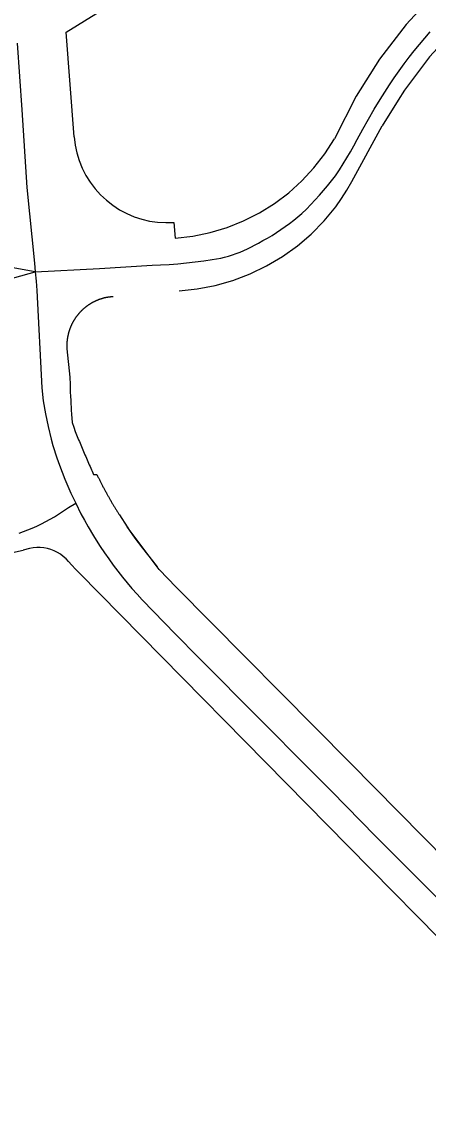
# Model space of a CAD drawing. Extents: x -2233 to 187241, y 4582 to 150524.
# Drawn here: x 107590 to 108204, y 55651 to 57300 of the extents above; entities that cross this region are included whole.
import ezdxf

# ---------------------------------------------------------------- set-up
doc = ezdxf.new("R2010")
doc.units = 0
doc.layers.add('GE_X_CL_2000', color=7, linetype='Continuous')
doc.layers.add('RW_X_Fee_RW', color=7, linetype='Continuous')

msp = doc.modelspace()

# ---------------------------------------------------------------- linework, layer by layer
at = {"layer": 'GE_X_CL_2000'}
for points in [[(107610.7, 56922.7), (107707.9, 56928.1), (107787, 56932.7), (107800, 56933.2), (107813, 56934), (107826.1, 56935), (107839.1, 56936.3), (107852, 56937.8), (107865, 56939.5), (107877.9, 56941.5), (107890.7, 56943.7), (107896.7, 56945.1), (107902.6, 56946.7), (107908.5, 56948.5), (107914.3, 56950.4), (107920, 56952.6), (107931.2, 56957.5), (107948, 56966.2), (107954.4, 56970), (107961.4, 56973.8), (107968.3, 56977.9), (107975, 56982.1), (107981.7, 56986.5), (107988.3, 56991.1), (107994.7, 56995.8), (108001, 57000.8), (108007.2, 57005.8), (108013.3, 57011.1), (108020.2, 57017.6), (108033.5, 57031.3), (108039.9, 57038.3), (108046.2, 57045.4), (108052.3, 57052.8), (108058.3, 57060.2), (108064.1, 57067.8), (108070, 57076.6), (108075.8, 57085.6), (108081.3, 57094.7), (108086.7, 57103.9), (108091.9, 57113.2), (108096.8, 57122.6), (108105.3, 57137.9), (108113.9, 57153), (108122.7, 57168.1), (108131.7, 57183.1), (108138.5, 57194.1), (108145.5, 57205), (108152.7, 57215.7), (108160.2, 57226.3), (108167.8, 57236.8), (108175.3, 57246.7), (108183, 57256.4), (108190.9, 57266), (108199, 57275.5), (108207.3, 57284.8)], [(107583.4, 57268.1), (107590.4, 57167.4), (107597.7, 57050), (107609.4, 56935.7), (107610.7, 56922.7)], [(107610.7, 56922.7), (107579.9, 56928.2), (107513.3, 56930.6), (107452.6, 56926.6), (107425.5, 56924.8), (107398.4, 56922.7), (107370.5, 56920.2)], [(107509, 56894.9), (107610.7, 56922.7)], [(107610.7, 56922.7), (107612.1, 56909), (107612.8, 56894.5), (107620.3, 56747.7), (107622.7, 56728.1), (107625.9, 56708.7), (107629.9, 56689.4), (107634.7, 56670.3), (107637.4, 56660.9), (107643.3, 56642.1), (107647.2, 56631.3), (107651.2, 56620.6), (107655.4, 56609.9), (107659.9, 56599.4), (107664.5, 56588.9), (107671.7, 56573.8)], [(107586.1, 56528.4), (107599.2, 56533.5), (107606.1, 56536.3), (107613.1, 56539.4), (107619.9, 56542.7), (107626.6, 56546.1), (107633.2, 56549.7), (107639.8, 56553.5), (107650.3, 56560.5), (107660.9, 56567.2), (107671.7, 56573.8)], [(107671.7, 56573.8), (107679.6, 56558), (107685.1, 56548), (107690.7, 56538), (107698.4, 56524.8), (107702.5, 56518.2), (107708.7, 56508.6), (107715.1, 56499.1), (107721.7, 56489.7), (107728.5, 56480.4), (107735.3, 56471.4), (107742.3, 56462.4), (107749.4, 56453.6), (107756.7, 56445), (107764.3, 56436.5), (107771.9, 56428.1), (107822.5, 56376.3), (107857.4, 56340.8), (107892.5, 56305.6), (107915.4, 56282.1), (108058.1, 56139.3), (108124.5, 56071.4), (108190.2, 56006.2), (108257.7, 55938.3)]]:
    msp.add_lwpolyline(points, dxfattribs=at)
at = {"layer": 'RW_X_Fee_RW'}
for p, q in [((107657.4, 57284.7), (107729.6, 57329.3)), ((107669.6, 57126.3), (107657.4, 57284.7)), ((108095.6, 57188.1), (108062.6, 57123.4)), ((108088.9, 57059), (108134.8, 57143.3)), ((107819.9, 56997.5), (107822, 56973.6)), ((107492.5, 56480.5), (107592.5, 56503.2)), ((107602, 56505.3), (107592.5, 56503.2))]:
    msp.add_line(p, q, dxfattribs=at)
for points in [[(108432.8, 57494.1), (108430.8, 57493.3), (108401.1, 57478.2), (108372.2, 57463.4), (108316.5, 57428.4), (108312.4, 57425.5), (108264.1, 57388.6), (108215.4, 57344.3), (108170.9, 57295.8), (108130.8, 57243.6), (108095.6, 57188.1)], [(108574.9, 57475.7), (108514.4, 57458.2), (108455.7, 57435.2), (108399.3, 57407), (108345.8, 57373.8), (108338.7, 57368.5), (108314, 57349.8), (108295.5, 57335.8), (108248.9, 57293.4), (108206.3, 57247), (108168.2, 57196.8), (108158.9, 57181.9), (108134.8, 57143.3)], [(107669.6, 57126.3), (107671.1, 57114.2), (107673.6, 57102.3), (107677.1, 57090.6), (107681.7, 57079.2), (107687.2, 57068.4), (107693.7, 57058), (107701, 57048.2), (107709.1, 57039.1), (107718.1, 57030.8), (107727.7, 57023.3), (107737.9, 57016.6), (107748.7, 57010.8), (107759.9, 57006.1), (107771.5, 57002.3), (107783.4, 56999.5), (107795.5, 56997.8), (107807.7, 56997.1), (107819.9, 56997.5)], [(107822, 56973.6), (107848.6, 56976.7), (107874.8, 56982.1), (107900.5, 56989.8), (107925.4, 56999.7), (107949.3, 57011.8), (107972.1, 57026), (107993.5, 57042.1), (108013.4, 57060.1), (108031.6, 57079.7), (108048.1, 57100.9), (108062.6, 57123.4)], [(108064.7, 57021), (108073.4, 57033.3), (108081.5, 57046), (108088.9, 57059)], [(107827.8, 56894.3), (107855.3, 56897.1), (107882.6, 56902.3), (107909.2, 56909.9), (107935.2, 56919.7), (107960.1, 56931.7), (107984, 56945.8), (108006.5, 56961.9), (108027.6, 56979.9), (108047.1, 56999.7), (108064.7, 57021)], [(107728.3, 56885.4), (107727.9, 56885.3), (107727.4, 56885.3), (107727, 56885.3), (107726.6, 56885.2), (107726.2, 56885.2), (107725.8, 56885.2), (107725.3, 56885.1), (107724.9, 56885.1), (107724.5, 56885), (107724.1, 56885), (107723.6, 56884.9), (107723.2, 56884.9), (107722.8, 56884.8), (107722.4, 56884.8), (107722, 56884.7), (107721.5, 56884.7), (107721.1, 56884.6), (107720.7, 56884.5), (107720.3, 56884.5), (107719.9, 56884.4), (107719.4, 56884.3), (107719, 56884.2), (107718.6, 56884.2), (107718.2, 56884.1), (107717.8, 56884), (107717.4, 56883.9), (107716.9, 56883.8), (107716.5, 56883.7), (107716.1, 56883.6), (107715.7, 56883.5), (107715.3, 56883.5), (107714.9, 56883.4), (107714.5, 56883.2), (107714.1, 56883.1), (107713.6, 56883), (107713.2, 56882.9), (107712.8, 56882.8), (107712.4, 56882.7), (107712, 56882.6), (107711.6, 56882.5), (107711.2, 56882.3), (107710.8, 56882.2), (107710.4, 56882.1), (107710, 56882), (107709.6, 56881.8), (107709.2, 56881.7), (107708.8, 56881.6), (107708.4, 56881.4), (107708, 56881.3), (107707.6, 56881.2), (107707.2, 56881), (107706.8, 56880.9), (107706.4, 56880.7), (107706, 56880.6), (107705.6, 56880.4), (107705.2, 56880.3), (107704.8, 56880.1), (107704.4, 56879.9), (107704, 56879.8), (107703.6, 56879.6), (107703.2, 56879.4), (107702.8, 56879.3), (107702.4, 56879.1), (107702, 56878.9), (107701.7, 56878.8), (107701.3, 56878.6), (107700.9, 56878.4), (107700.5, 56878.2), (107700.1, 56878), (107699.7, 56877.8), (107699.3, 56877.6), (107699, 56877.5), (107698.6, 56877.3), (107698.2, 56877.1), (107697.8, 56876.9), (107697.4, 56876.7), (107697.1, 56876.5), (107696.7, 56876.2), (107696.3, 56876), (107695.9, 56875.8), (107695.6, 56875.6), (107695.2, 56875.4), (107694.8, 56875.2), (107694.4, 56875), (107694.1, 56874.7), (107693.7, 56874.5), (107693.3, 56874.3), (107693, 56874.1), (107692.6, 56873.8), (107692.2, 56873.6), (107691.9, 56873.4), (107691.5, 56873.1), (107691.2, 56872.9), (107690.8, 56872.7), (107690.5, 56872.4), (107690.1, 56872.2), (107689.8, 56871.9), (107689.4, 56871.7), (107689.1, 56871.4), (107688.7, 56871.2), (107688.4, 56870.9), (107688, 56870.7), (107687.7, 56870.4), (107687.3, 56870.1), (107687, 56869.9), (107686.6, 56869.6), (107686.3, 56869.3), (107686, 56869.1), (107685.6, 56868.8), (107685.3, 56868.5), (107685, 56868.3), (107684.6, 56868), (107684.3, 56867.7), (107684, 56867.4), (107683.7, 56867.1), (107683.3, 56866.9), (107683, 56866.6), (107682.7, 56866.3), (107682.4, 56866), (107682.1, 56865.7), (107681.8, 56865.4), (107681.4, 56865.1), (107681.1, 56864.8), (107680.8, 56864.5), (107680.5, 56864.2), (107680.2, 56863.9), (107679.9, 56863.6), (107679.6, 56863.3), (107679.3, 56863), (107679, 56862.7), (107678.7, 56862.4), (107678.4, 56862.1), (107678.1, 56861.8), (107677.8, 56861.4), (107677.5, 56861.1), (107677.2, 56860.8), (107677, 56860.5), (107676.7, 56860.2), (107676.4, 56859.8), (107676.1, 56859.5), (107675.8, 56859.2), (107675.6, 56858.8), (107675.3, 56858.5), (107675, 56858.2), (107674.7, 56857.8), (107674.5, 56857.5), (107674.2, 56857.2), (107673.9, 56856.8), (107673.7, 56856.5), (107673.4, 56856.2), (107673.1, 56855.8), (107672.9, 56855.5), (107672.6, 56855.1), (107672.4, 56854.8), (107672.1, 56854.4), (107671.9, 56854.1), (107671.6, 56853.7), (107671.4, 56853.4), (107671.1, 56853), (107670.9, 56852.7), (107670.7, 56852.3), (107670.4, 56851.9), (107670.2, 56851.6), (107670, 56851.2), (107669.7, 56850.9), (107669.5, 56850.5), (107669.3, 56850.1), (107669, 56849.8), (107668.8, 56849.4), (107668.6, 56849), (107668.4, 56848.7), (107668.2, 56848.3), (107668, 56847.9), (107667.7, 56847.5), (107667.5, 56847.2), (107667.3, 56846.8), (107667.1, 56846.4), (107666.9, 56846), (107666.7, 56845.6), (107666.5, 56845.3), (107666.3, 56844.9), (107666.1, 56844.5), (107665.9, 56844.1), (107665.8, 56843.7), (107665.6, 56843.3), (107665.4, 56842.9), (107665.2, 56842.6), (107665, 56842.2), (107664.8, 56841.8), (107664.7, 56841.4), (107664.5, 56841), (107664.3, 56840.6), (107664.1, 56840.2), (107664, 56839.8), (107663.8, 56839.4), (107663.7, 56839), (107663.5, 56838.6), (107663.3, 56838.2), (107663.2, 56837.8), (107663, 56837.4), (107662.9, 56837), (107662.7, 56836.6), (107662.6, 56836.2), (107662.4, 56835.8), (107662.3, 56835.4), (107662.2, 56835), (107662, 56834.6), (107661.9, 56834.2), (107661.8, 56833.8), (107661.6, 56833.3), (107661.5, 56832.9), (107661.4, 56832.5), (107661.3, 56832.1), (107661.1, 56831.7), (107661, 56831.3), (107660.9, 56830.9), (107660.8, 56830.4), (107660.7, 56830), (107660.6, 56829.6), (107660.5, 56829.2), (107660.4, 56828.8), (107660.3, 56828.4), (107660.2, 56827.9), (107660.1, 56827.5), (107660, 56827.1), (107659.9, 56826.7), (107659.8, 56826.3), (107659.7, 56825.8), (107659.6, 56825.4), (107659.5, 56825), (107659.5, 56824.6), (107659.4, 56824.2), (107659.3, 56823.7), (107659.2, 56823.3), (107659.2, 56822.9), (107659.1, 56822.5), (107659, 56822), (107659, 56821.6), (107658.9, 56821.2), (107658.9, 56820.8), (107658.8, 56820.3), (107658.8, 56819.9), (107658.7, 56819.5), (107658.7, 56819), (107658.6, 56818.6), (107658.6, 56818.2), (107658.5, 56817.8), (107658.5, 56817.3), (107658.5, 56816.9), (107658.4, 56816.5), (107658.4, 56816), (107658.4, 56815.6), (107658.4, 56815.2), (107658.3, 56814.8), (107658.3, 56814.3), (107658.3, 56813.9), (107658.3, 56813.5), (107658.3, 56813), (107658.3, 56812.6), (107658.2, 56812.2), (107658.2, 56811.7), (107658.2, 56811.3), (107658.2, 56810.9), (107658.2, 56810.5), (107658.3, 56810), (107658.3, 56809.6), (107658.3, 56809.2), (107658.3, 56808.7), (107658.3, 56808.3), (107658.3, 56807.9), (107658.3, 56807.4), (107658.4, 56807), (107658.4, 56806.6), (107662.7, 56763.8), (107663.1, 56752.9), (107663.5, 56742.1), (107663.8, 56734.3), (107664.1, 56729.9), (107665.1, 56712.8), (107665.2, 56709.8), (107665.3, 56708.9), (107665.4, 56708.1), (107666.6, 56695.5), (107668.8, 56688.6), (107670.9, 56681.8), (107673, 56676.8), (107675.1, 56671.8), (107676.1, 56669.3), (107677.2, 56666.8), (107678.3, 56664.3), (107679.3, 56661.8), (107680.4, 56659.3), (107681.4, 56656.8), (107682.5, 56654.3), (107683.6, 56651.8), (107684.6, 56649.3), (107685.7, 56646.8), (107686.8, 56644.3), (107687.9, 56641.8), (107689, 56639.3), (107690, 56636.8), (107691.1, 56634.3), (107692.2, 56631.8), (107693.3, 56629.3), (107694.4, 56626.8), (107695.5, 56624.4), (107696.6, 56621.9), (107697.7, 56619.4), (107698.8, 56616.9), (107703.7, 56617), (107704.2, 56615.9), (107704.8, 56614.8), (107705.3, 56613.7), (107705.8, 56612.7), (107706.4, 56611.6), (107706.9, 56610.5), (107707.4, 56609.4), (107708, 56608.3), (107708.5, 56607.3), (107709.1, 56606.2), (107709.6, 56605.1), (107710.2, 56604.1), (107710.7, 56603), (107711.3, 56601.9), (107711.8, 56600.9), (107712.4, 56599.8), (107712.9, 56598.7), (107713.5, 56597.7), (107714, 56596.6), (107714.6, 56595.5), (107715.2, 56594.5), (107715.7, 56593.4), (107716.3, 56592.4), (107716.9, 56591.3), (107717.5, 56590.3), (107718, 56589.2), (107718.6, 56588.1), (107719.2, 56587.1), (107719.8, 56586), (107720.4, 56585), (107721, 56583.9), (107721.6, 56582.9), (107722.2, 56581.9), (107722.8, 56580.8), (107723.3, 56579.8), (107723.9, 56578.7), (107724.6, 56577.7), (107725.2, 56576.6), (107725.8, 56575.6), (107726.4, 56574.6), (107727, 56573.5), (107727.6, 56572.5), (107728.2, 56571.5), (107728.8, 56570.4), (107729.4, 56569.4), (107730.1, 56568.4), (107730.7, 56567.3), (107731.3, 56566.3), (107731.9, 56565.3), (107732.6, 56564.3), (107733.2, 56563.2), (107733.8, 56562.2), (107734.5, 56561.2), (107735.1, 56560.2), (107735.7, 56559.2), (107736.4, 56558.1), (107737, 56557.1), (107737.7, 56556.1), (107749.4, 56538.1), (107752.9, 56532.7), (107761, 56521.1), (107772.5, 56505.8), (107780, 56496.4), (107787.6, 56487), (107794.9, 56477.7)], [(108085.7, 56182.5), (107823.3, 56447.3), (107798, 56473.8), (107749.4, 56538.1)], [(107660.8, 56486), (107657.1, 56489.9), (107653, 56493.5), (107648.7, 56496.7), (107644, 56499.5), (107639.2, 56501.9), (107634.1, 56503.8), (107628.9, 56505.3), (107623.6, 56506.3), (107618.2, 56506.8), (107612.8, 56506.8), (107607.4, 56506.3), (107602, 56505.3)], [(107660.8, 56486), (107665.9, 56480.1), (107671.2, 56474.4), (107676.7, 56468.8)], [(107676.7, 56468.8), (108083.4, 56056.6), (108255.1, 55882.6), (108484.1, 55650.6)], [(108085.7, 56182.5), (108233.1, 56033.1), (108380.5, 55883.7), (108610.6, 55650.6)]]:
    msp.add_lwpolyline(points, dxfattribs=at)

doc.saveas('drawing.dxf')
